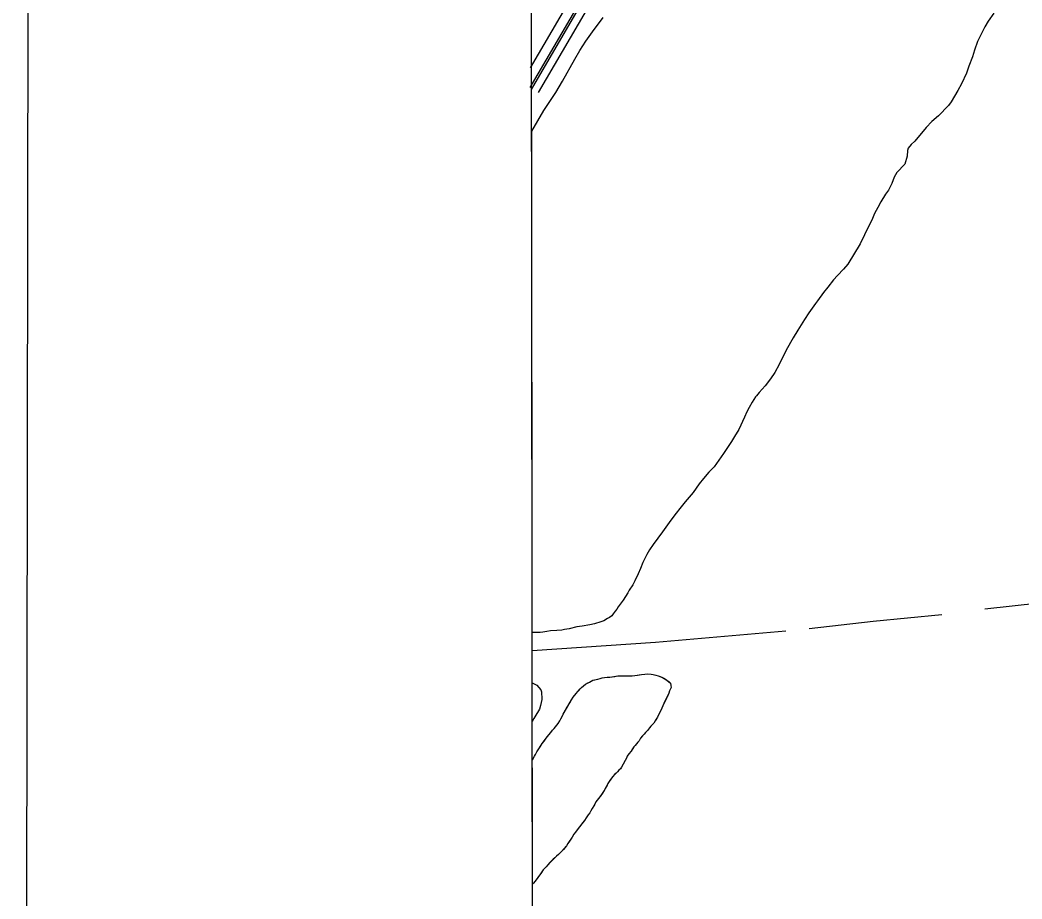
# Model space of a CAD drawing. Extents: x 3313442 to 3351311, y 721974 to 747360.
# Drawn here: x 3316776 to 3318336, y 730211 to 731580 of the extents above; entities that cross this region are included whole.
import ezdxf

# ---------------------------------------------------------------- set-up
doc = ezdxf.new("R2010")
doc.units = 0
for name, color, linetype in [('V-ANNO-SYMB', 7, 'Continuous'), ('V-GRID-FRAM', 7, 'Continuous'), ('V-ROAD-CNTR', 7, 'Continuous'), ('V-SITE-VEGE', 7, 'Continuous'), ('V-TOPO-SHOR', 7, 'Continuous')]:
    doc.layers.add(name, color=color, linetype=linetype)

msp = doc.modelspace()

# ---------------------------------------------------------------- linework, layer by layer
at = {"layer": 'V-ANNO-SYMB'}
msp.add_lwpolyline([(3316776.5, 723231.3), (3349859.6, 723183.2), (3349893, 746099.8), (3316809.8, 746147.9), (3316776.5, 723231.3)], dxfattribs=at)
at = {"layer": 'V-GRID-FRAM'}
msp.add_lwpolyline([(3317558.4, 745536.3), (3349037, 745582.1), (3349071.4, 727396.8), (3317576.9, 727351), (3317558.4, 745536.3)], dxfattribs=at)
at = {"layer": 'V-ROAD-CNTR'}
for points in [[(3317570.9, 731505.4), (3318140.5, 732479.5)], [(3317570.4, 731474.9), (3318153.4, 732471.9)], [(3317572.7, 731471.8), (3317812.8, 731884.5), (3318055, 732299.3), (3318135.7, 732437.5), (3318152.5, 732466.7)], [(3317583.3, 731467.3), (3318166.4, 732464.3)]]:
    msp.add_lwpolyline(points, dxfattribs=at)
at = {"layer": 'V-SITE-VEGE'}
for p, q in [((3317667.5, 731561.7), (3317684.3, 731584)), ((3318292.1, 731590.8), (3318283.3, 731578.3)), ((3318278.1, 731569.4), (3318266.9, 731546.8)), ((3318283.3, 731578.3), (3318278.1, 731569.4)), ((3317657.1, 731547.2), (3317667.5, 731561.7)), ((3317647.5, 731532.6), (3317657.1, 731547.2)), ((3318266.9, 731546.8), (3318262.2, 731533)), ((3317639.9, 731518.9), (3317647.5, 731532.6)), ((3318259, 731522.6), (3318253.4, 731508)), ((3318262.2, 731533), (3318259, 731522.6)), ((3317620.7, 731485), (3317639.9, 731518.9)), ((3318253.4, 731508), (3318249.4, 731497.1)), ((3318249.4, 731497.1), (3318241.9, 731480.6)), ((3317610.3, 731467.2), (3317620.7, 731485)), ((3318241.9, 731480.6), (3318235.9, 731470.1)), ((3317591.9, 731438.9), (3317610.3, 731467.2)), ((3318235.9, 731470.1), (3318225.5, 731452.7)), ((3318221.5, 731447.1), (3318205.8, 731430.9)), ((3318225.5, 731452.7), (3318221.5, 731447.1)), ((3317572.8, 731406.8), (3317591.9, 731438.9)), ((3318205.8, 731430.9), (3318195.8, 731422)), ((3318187, 731412.7), (3318169, 731391.6)), ((3318195.8, 731422), (3318187, 731412.7)), ((3317573.6, 730626.3), (3317572.8, 731406.8)), ((3318158.5, 731380.7), (3318157.7, 731376.7)), ((3318163.3, 731386), (3318158.5, 731380.7)), ((3318169, 731391.6), (3318163.3, 731386)), ((3318157.4, 731368.2), (3318153.8, 731355.7)), ((3318157.7, 731376.7), (3318157.4, 731368.2)), ((3318153.8, 731355.7), (3318141, 731342.8)), ((3318137, 731335.5), (3318133.4, 731325.4)), ((3318141, 731342.8), (3318137, 731335.5)), ((3318133.4, 731325.4), (3318128.2, 731314.9)), ((3318123.4, 731308.9), (3318116.2, 731296.7)), ((3318128.2, 731314.9), (3318123.4, 731308.9)), ((3318111.4, 731287.9), (3318106.6, 731278.6)), ((3318116.2, 731296.7), (3318111.4, 731287.9)), ((3318106.6, 731278.6), (3318102.3, 731268.1)), ((3318102.3, 731268.1), (3318095.1, 731254.4)), ((3318090.7, 731245.5), (3318083.9, 731231.3)), ((3318095.1, 731254.4), (3318090.7, 731245.5)), ((3318083.9, 731231.3), (3318064.7, 731199.8)), ((3318064.7, 731199.8), (3318057.9, 731192.1)), ((3318048.7, 731182), (3318042.7, 731175.2)), ((3318057.9, 731192.1), (3318048.7, 731182)), ((3318033.5, 731164.2), (3318027.1, 731155.8)), ((3318042.7, 731175.2), (3318033.5, 731164.2)), ((3318027.1, 731155.8), (3318017.9, 731142.8)), ((3318014.6, 731138.8), (3318004.2, 731124.2)), ((3318017.9, 731142.8), (3318014.6, 731138.8)), ((3318004.2, 731124.2), (3317997.4, 731113.7)), ((3317997.4, 731113.7), (3317987, 731097.2)), ((3317979.9, 731085), (3317969.1, 731065.7)), ((3317987, 731097.2), (3317979.9, 731085)), ((3317969.1, 731065.7), (3317957.9, 731043.5)), ((3317957.9, 731043.5), (3317951.1, 731030.9)), ((3317951.1, 731030.9), (3317944.7, 731021.2)), ((3317936.3, 731010.3), (3317926.7, 730999.8)), ((3317944.7, 731021.2), (3317936.3, 731010.3)), ((3317921.1, 730993.3), (3317918.7, 730989.3)), ((3317922.7, 730994.6), (3317921.1, 730993.3)), ((3317926.7, 730999.8), (3317922.7, 730994.6)), ((3317911.1, 730976.8), (3317907.5, 730969.9)), ((3317915.9, 730984.9), (3317911.1, 730976.8)), ((3317918.7, 730989.3), (3317915.9, 730984.9)), ((3317903.9, 730961.4), (3317895.1, 730942.5)), ((3317907.5, 730969.9), (3317903.9, 730961.4)), ((3317888.7, 730931.2), (3317883.9, 730923.5)), ((3317895.1, 730942.5), (3317888.7, 730931.2)), ((3317883.9, 730923.5), (3317871.5, 730904.9)), ((3317871.5, 730904.9), (3317864.3, 730894.4)), ((3317856.7, 730884.3), (3317848.3, 730875.8)), ((3317864.3, 730894.4), (3317856.7, 730884.3)), ((3317840.3, 730866.1), (3317833.5, 730857.6)), ((3317848.3, 730875.8), (3317840.3, 730866.1)), ((3317833.5, 730857.6), (3317823.9, 730844.3)), ((3317817.9, 730837), (3317811.5, 730829.7)), ((3317823.9, 730844.3), (3317817.9, 730837)), ((3317811.5, 730829.7), (3317803.4, 730819.2)), ((3317797.8, 730812.3), (3317789.4, 730801.4)), ((3317803.4, 730819.2), (3317797.8, 730812.3)), ((3317789.4, 730801.4), (3317776.6, 730783.2)), ((3317776.6, 730783.2), (3317761.8, 730763.4)), ((3317761.8, 730763.4), (3317756.2, 730754.9)), ((3317751.8, 730747.7), (3317745.8, 730735.2)), ((3317756.2, 730754.9), (3317751.8, 730747.7)), ((3317742.2, 730725.9), (3317738.7, 730717.8)), ((3317745.8, 730735.2), (3317742.2, 730725.9)), ((3317738.7, 730717.8), (3317733.1, 730706.5)), ((3317730.3, 730700.4), (3317724.7, 730692.4)), ((3317733.1, 730706.5), (3317730.3, 730700.4)), ((3317722.3, 730687.9), (3317715.1, 730676.6)), ((3317724.7, 730692.4), (3317722.3, 730687.9)), ((3317707.5, 730666.1), (3317705.1, 730662.5)), ((3317715.1, 730676.6), (3317707.5, 730666.1)), ((3317690.6, 730647.9), (3317685, 730644.6)), ((3317693.9, 730649.5), (3317690.6, 730647.9)), ((3317697.5, 730652.4), (3317693.9, 730649.5)), ((3317699.5, 730655.2), (3317697.5, 730652.4)), ((3317702.7, 730659.2), (3317699.5, 730655.2)), ((3317705.1, 730662.5), (3317702.7, 730659.2)), ((3317643.2, 730634.8), (3317631.1, 730631.9)), ((3317651.6, 730636), (3317643.2, 730634.8)), ((3317663.3, 730638.1), (3317651.6, 730636)), ((3317670.5, 730639.7), (3317663.3, 730638.1)), ((3317680.6, 730642.6), (3317670.5, 730639.7)), ((3317685, 730644.6), (3317680.6, 730642.6)), ((3317578, 730626), (3317573.6, 730626.3)), ((3317586, 730626.1), (3317578, 730626)), ((3317590.4, 730626.5), (3317586, 730626.1)), ((3317596.5, 730627.7), (3317590.4, 730626.5)), ((3317602.1, 730628.6), (3317596.5, 730627.7)), ((3317612.2, 730629.4), (3317602.1, 730628.6)), ((3317619.8, 730629.8), (3317612.2, 730629.4)), ((3317623.9, 730630.7), (3317619.8, 730629.8)), ((3317631.1, 730631.9), (3317623.9, 730630.7)), ((3317675.5, 730553.7), (3317679.5, 730554.5)), ((3317679.5, 730554.5), (3317682.6, 730555.4)), ((3317682.6, 730555.4), (3317686.1, 730556)), ((3317686.1, 730556), (3317690.1, 730556.5)), ((3317690.1, 730556.5), (3317694.5, 730556.8)), ((3317694.5, 730556.8), (3317706.7, 730558.5)), ((3317706.7, 730558.5), (3317712.5, 730558.6)), ((3317712.5, 730558.6), (3317725.9, 730558.5)), ((3317725.9, 730558.5), (3317729.4, 730558.6)), ((3317729.4, 730558.6), (3317733.4, 730559.1)), ((3317733.4, 730559.1), (3317743.7, 730560.7)), ((3317743.7, 730560.7), (3317749.1, 730561.4)), ((3317749.1, 730561.4), (3317753.3, 730561.7)), ((3317753.3, 730561.7), (3317758.7, 730561.5)), ((3317758.7, 730561.5), (3317762, 730560.7)), ((3317762, 730560.7), (3317766, 730559.6)), ((3317766, 730559.6), (3317769.5, 730558.6)), ((3317769.5, 730558.6), (3317776.3, 730556.2)), ((3317776.3, 730556.2), (3317783.4, 730552.2)), ((3317573.7, 730487.5), (3317573.7, 730547.7)), ((3317573.7, 730547.7), (3317574.8, 730547.4)), ((3317574.8, 730547.4), (3317580.7, 730544)), ((3317580.7, 730544), (3317587.3, 730537.2)), ((3317644.8, 730534.5), (3317650.4, 730540.7)), ((3317650.4, 730540.7), (3317653.4, 730543.4)), ((3317653.4, 730543.4), (3317656.7, 730545.7)), ((3317656.7, 730545.7), (3317662.7, 730549.1)), ((3317662.7, 730549.1), (3317667.8, 730551.9)), ((3317667.8, 730551.9), (3317675.5, 730553.7)), ((3317783.4, 730552.2), (3317788.7, 730547.4)), ((3317789.7, 730540.6), (3317787.4, 730535.6)), ((3317788.7, 730547.4), (3317789.6, 730543.7)), ((3317789.6, 730543.7), (3317789.7, 730540.6)), ((3317587.3, 730537.2), (3317588.2, 730533.8)), ((3317588.2, 730533.8), (3317588.1, 730530.9)), ((3317588.1, 730530.9), (3317588.5, 730525.4)), ((3317588.5, 730525.4), (3317588.5, 730522)), ((3317634.9, 730521.5), (3317637.4, 730525.3)), ((3317637.4, 730525.3), (3317641.8, 730531)), ((3317641.8, 730531), (3317644.8, 730534.5)), ((3317786.5, 730531.9), (3317778.7, 730515.6)), ((3317787.4, 730535.6), (3317786.5, 730531.9)), ((3317586.7, 730512.3), (3317584.9, 730506.9)), ((3317588.5, 730522), (3317586.7, 730512.3)), ((3317623.6, 730501.9), (3317628.9, 730511.6)), ((3317628.9, 730511.6), (3317634.9, 730521.5)), ((3317775.5, 730508.3), (3317768.4, 730494.2)), ((3317778.7, 730515.6), (3317775.5, 730508.3)), ((3317576.4, 730492.2), (3317573.7, 730487.5)), ((3317577.7, 730494.7), (3317576.4, 730492.2)), ((3317584.9, 730506.9), (3317577.7, 730494.7)), ((3317616.6, 730488.7), (3317618.4, 730492)), ((3317618.4, 730492), (3317621.8, 730498.9)), ((3317621.8, 730498.9), (3317623.6, 730501.9)), ((3317768.4, 730494.2), (3317764.8, 730488.5)), ((3317605.2, 730474), (3317607.8, 730476.9)), ((3317607.8, 730476.9), (3317614, 730484.5)), ((3317614, 730484.5), (3317616.6, 730488.7)), ((3317756.4, 730477.6), (3317753, 730473.5)), ((3317758.5, 730480.6), (3317756.4, 730477.6)), ((3317762.9, 730485.1), (3317758.5, 730480.6)), ((3317764.8, 730488.5), (3317762.9, 730485.1)), ((3317589.3, 730453.4), (3317597, 730464)), ((3317597, 730464), (3317602.7, 730470.7)), ((3317602.7, 730470.7), (3317605.2, 730474)), ((3317742.3, 730461.5), (3317740.1, 730457.7)), ((3317745.4, 730465.5), (3317742.3, 730461.5)), ((3317753, 730473.5), (3317745.4, 730465.5)), ((3317581, 730440.2), (3317584.1, 730445.1)), ((3317584.1, 730445.1), (3317589.3, 730453.4)), ((3317732, 730448.2), (3317727.4, 730441.5)), ((3317734.1, 730450.5), (3317732, 730448.2)), ((3317738, 730455.3), (3317734.1, 730450.5)), ((3317740.1, 730457.7), (3317738, 730455.3)), ((3317574.2, 730428.1), (3317577.1, 730433.5)), ((3317577.1, 730433.5), (3317579, 730436.4)), ((3317579, 730436.4), (3317581, 730440.2)), ((3317720.2, 730430.4), (3317718.4, 730426.7)), ((3317721.4, 730433.7), (3317720.2, 730430.4)), ((3317724.1, 730437.3), (3317721.4, 730433.7)), ((3317727.4, 730441.5), (3317724.1, 730437.3)), ((3317573.8, 730427.3), (3317574.2, 730428.1)), ((3317574, 730234.3), (3317573.8, 730427.3)), ((3317710.8, 730413.9), (3317708.5, 730411.6)), ((3317712.5, 730416.5), (3317710.8, 730413.9)), ((3317718.4, 730426.7), (3317712.5, 730416.5)), ((3317696.9, 730399.6), (3317691.4, 730391.2)), ((3317699, 730402.1), (3317696.9, 730399.6)), ((3317706.4, 730409.2), (3317699, 730402.1)), ((3317708.5, 730411.6), (3317706.4, 730409.2)), ((3317688.9, 730385.7), (3317685.7, 730380.3)), ((3317691.4, 730391.2), (3317688.9, 730385.7)), ((3317676.9, 730367.8), (3317672.8, 730362.3)), ((3317681.6, 730374.1), (3317676.9, 730367.8)), ((3317685.7, 730380.3), (3317681.6, 730374.1)), ((3317666.8, 730352.2), (3317664.8, 730348.6)), ((3317669.3, 730356.1), (3317666.8, 730352.2)), ((3317670.9, 730359), (3317669.3, 730356.1)), ((3317672.8, 730362.3), (3317670.9, 730359)), ((3317657.6, 730337.5), (3317655.1, 730333.3)), ((3317660.9, 730342.4), (3317657.6, 730337.5)), ((3317663.1, 730345.6), (3317660.9, 730342.4)), ((3317664.8, 730348.6), (3317663.1, 730345.6)), ((3317645, 730320.9), (3317640.8, 730315.4)), ((3317655.1, 730333.3), (3317645, 730320.9)), ((3317635.7, 730307.6), (3317629.3, 730297.5)), ((3317638.2, 730312.1), (3317635.7, 730307.6)), ((3317640.8, 730315.4), (3317638.2, 730312.1)), ((3317627, 730294), (3317619.2, 730285.2)), ((3317629.3, 730297.5), (3317627, 730294)), ((3317611.2, 730278), (3317598, 730264.5)), ((3317619.2, 730285.2), (3317611.2, 730278)), ((3317595.5, 730261.4), (3317590.7, 730256.4)), ((3317598, 730264.5), (3317595.5, 730261.4)), ((3317581.2, 730243), (3317575.4, 730235.8)), ((3317583.5, 730246.3), (3317581.2, 730243)), ((3317585.6, 730249.1), (3317583.5, 730246.3)), ((3317590.7, 730256.4), (3317585.6, 730249.1)), ((3317575.4, 730235.8), (3317574, 730234.3))]:
    msp.add_line(p, q, dxfattribs=at)
at = {"layer": 'V-TOPO-SHOR'}
for points in [[(3319179, 730723.3), (3319004.6, 730715.5), (3318842.4, 730705.9), (3318675.2, 730692.3), (3318500.4, 730680.3), (3318400.1, 730675.5), (3318363.2, 730672), (3318278, 730662.7)], [(3318211.1, 730653.6), (3318104.3, 730643.4), (3318004.9, 730631.8)], [(3317968.4, 730628.5), (3317765.6, 730610.7), (3317573.6, 730597.8)], [(3317573.8, 730427.3), (3317574.2, 730428.1), (3317577.1, 730433.5), (3317579, 730436.4), (3317581, 730440.2), (3317584.1, 730445.1), (3317585.9, 730448), (3317589.3, 730453.4), (3317592.1, 730457.2), (3317594.4, 730460.3), (3317597, 730464), (3317600, 730467.6), (3317602.7, 730470.7), (3317605.2, 730474), (3317607.8, 730476.9), (3317609.7, 730479.4), (3317612, 730482.1), (3317614, 730484.5), (3317616.6, 730488.7), (3317618.4, 730492), (3317620, 730495.3), (3317621.8, 730498.9), (3317623.6, 730501.9), (3317625.5, 730505.5), (3317627.1, 730508.3), (3317628.9, 730511.6), (3317631.2, 730515.4), (3317633, 730518.2), (3317634.9, 730521.5), (3317637.4, 730525.3), (3317639.8, 730528.6), (3317641.8, 730531), (3317644.8, 730534.5), (3317648.3, 730538.4), (3317650.4, 730540.7), (3317653.4, 730543.4), (3317656.7, 730545.7), (3317660.1, 730547.6), (3317662.7, 730549.1), (3317667.8, 730551.9), (3317671.1, 730552.7), (3317675.5, 730553.7), (3317679.5, 730554.5), (3317682.6, 730555.4), (3317686.1, 730556), (3317690.1, 730556.5), (3317694.5, 730556.8), (3317698.2, 730557.3), (3317702.2, 730557.8), (3317706.7, 730558.5), (3317712.5, 730558.6), (3317716.1, 730558.5), (3317719.3, 730558.5)], [(3317719.3, 730558.5), (3317725.9, 730558.5), (3317729.4, 730558.6), (3317733.4, 730559.1), (3317737.3, 730559.7), (3317740.6, 730560.2), (3317743.7, 730560.7), (3317749.1, 730561.4), (3317753.3, 730561.7), (3317758.7, 730561.5), (3317762, 730560.7), (3317766, 730559.6), (3317769.5, 730558.6), (3317772.8, 730557.5), (3317776.3, 730556.2), (3317779.4, 730554.5), (3317783.4, 730552.2), (3317786, 730549.9), (3317788.7, 730547.4), (3317789.6, 730543.7), (3317789.7, 730540.6), (3317787.4, 730535.6), (3317786.5, 730531.9), (3317784.7, 730528.1), (3317783.3, 730525.3), (3317781.9, 730522.2), (3317780.5, 730519.2), (3317778.7, 730515.6), (3317777.1, 730511.9), (3317775.5, 730508.3), (3317773.3, 730504), (3317770.7, 730498.9), (3317768.4, 730494.2), (3317766.4, 730491.1), (3317764.8, 730488.5), (3317762.9, 730485.1), (3317758.5, 730480.6), (3317756.4, 730477.6), (3317753, 730473.5), (3317750.2, 730470.5), (3317747.7, 730467.9), (3317745.4, 730465.5), (3317742.3, 730461.5), (3317740.1, 730457.7), (3317738, 730455.3), (3317736.1, 730452.9), (3317734.1, 730450.5), (3317732, 730448.2), (3317729.7, 730444.9), (3317727.4, 730441.5), (3317724.1, 730437.3), (3317721.4, 730433.7), (3317720.2, 730430.4), (3317718.4, 730426.7), (3317715.2, 730421.2), (3317712.5, 730416.5), (3317710.8, 730413.9), (3317708.5, 730411.6), (3317706.4, 730409.2), (3317704.1, 730407), (3317701.8, 730404.9), (3317699, 730402.1), (3317696.9, 730399.6), (3317694.2, 730395.6), (3317691.4, 730391.2), (3317690.1, 730388.5), (3317688.9, 730385.7), (3317687.3, 730383.1), (3317685.7, 730380.3), (3317683.4, 730376.8), (3317681.6, 730374.1), (3317679.2, 730370.8), (3317676.9, 730367.8), (3317674.7, 730364.9), (3317672.8, 730362.3), (3317670.9, 730359), (3317669.3, 730356.1), (3317666.8, 730352.2), (3317664.8, 730348.6), (3317663.1, 730345.6), (3317660.9, 730342.4), (3317657.6, 730337.5), (3317655.1, 730333.3), (3317652.1, 730329.7), (3317649.4, 730326.4), (3317647.3, 730323.7), (3317645, 730320.9), (3317640.8, 730315.4), (3317638.2, 730312.1), (3317635.7, 730307.6), (3317633.7, 730304.4), (3317631.6, 730301.1), (3317629.3, 730297.5), (3317627, 730294), (3317624.2, 730290.9), (3317622.1, 730288.5), (3317619.2, 730285.2), (3317616.6, 730282.8), (3317614.3, 730280.7), (3317611.2, 730278), (3317608.7, 730275.4)], [(3317608.7, 730275.4), (3317606.4, 730273.1), (3317603.9, 730270.5), (3317601.3, 730268), (3317598, 730264.5), (3317595.5, 730261.4), (3317590.7, 730256.4), (3317588.4, 730253.1), (3317585.6, 730249.1), (3317583.5, 730246.3), (3317581.2, 730243), (3317578, 730239.1), (3317575.4, 730235.8), (3317574, 730234.3)]]:
    msp.add_lwpolyline(points, dxfattribs=at)

doc.saveas('drawing.dxf')
